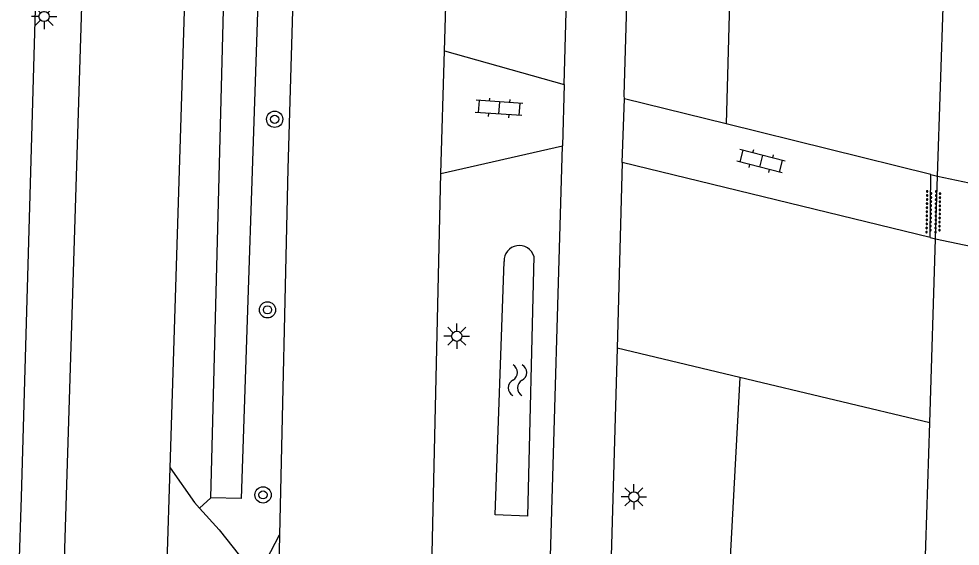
# Model space of a CAD drawing. Extents: x 125000 to 129004, y 397500 to 399008.
# Drawn here: x 127683.01 to 127729.31, y 397823.78 to 397849.7 of the extents above; entities that cross this region are included whole.
import ezdxf

# ---------------------------------------------------------------- set-up
doc = ezdxf.new("R2010")
doc.units = 0
for name, color, linetype in [('gg-afsc-hekwerk', 7, 'Continuous'), ('gg-knt-onverhard', 7, 'Continuous'), ('gg-knt-verharding', 7, 'Continuous'), ('gg-kntw-bovenkant insteek waterloop', 7, 'Continuous'), ('gt-grn-groengrens', 7, 'Continuous'), ('gt-symb-boom', 7, 'Continuous'), ('gt-symb-klinker verharding', 7, 'Continuous'), ('gt-symb-lichtmast', 7, 'Continuous'), ('gt-symb-overige verharding', 7, 'Continuous'), ('gt-symb-watersymbool', 7, 'Continuous')]:
    doc.layers.add(name, color=color, linetype=linetype)

# ---------------------------------------------------------------- blocks, each defined once
blk = doc.blocks.new('gt0-KL1')
at = {"layer": 'gt-symb-klinker verharding'}
for p, q in [((-1.15, 0.3), (1.15, 0.3)), ((-1, -0.3), (-1, 0.3)), ((-0.5, 0.3), (-0.5, 0.45)), ((0, -0.3), (0, 0.3)), ((0.5, 0.3), (0.5, 0.45)), ((1, -0.3), (1, 0.3)), ((-1.15, -0.3), (1.15, -0.3)), ((-0.5, -0.45), (-0.5, -0.3)), ((0.5, -0.45), (0.5, -0.3))]:
    blk.add_line(p, q, dxfattribs=at)
blk = doc.blocks.new('gt0-LMAST')
at = {"layer": 'gt-symb-lichtmast'}
for p, q in [((-0.005, 0.246), (-0.005, 0.621)), ((-0.182, 0.173), (-0.447, 0.438)), ((0.172, 0.173), (0.437, 0.438)), ((-0.255, -0.004), (-0.63, -0.004)), ((-0.182, -0.181), (-0.447, -0.446)), ((-0.005, -0.254), (-0.005, -0.629)), ((0.437, -0.446), (0.172, -0.181)), ((0.245, -0.004), (0.62, -0.004))]:
    blk.add_line(p, q, dxfattribs=at)
blk.add_circle((-0.005, -0.004), 0.25, dxfattribs=at)
blk = doc.blocks.new('gt0-OVH')
at = {"layer": 'gt-symb-overige verharding'}
for points in [[(-0.972, 0.298), (-0.967, 0.308), (-0.965, 0.319), (-0.966, 0.33), (-0.971, 0.34), (-0.978, 0.348), (-0.988, 0.353), (-0.999, 0.355), (-1.01, 0.354), (-1.02, 0.349), (-1.028, 0.342), (-1.033, 0.332), (-1.035, 0.321), (-1.034, 0.31), (-1.029, 0.3), (-1.022, 0.292), (-1.012, 0.287), (-1.001, 0.285), (-0.99, 0.286), (-0.98, 0.291)], [(-0.872, 0.106), (-0.867, 0.116), (-0.865, 0.126), (-0.866, 0.137), (-0.871, 0.147), (-0.878, 0.156), (-0.888, 0.161), (-0.899, 0.163), (-0.91, 0.162), (-0.92, 0.157), (-0.928, 0.15), (-0.933, 0.14), (-0.935, 0.129), (-0.934, 0.118), (-0.929, 0.108), (-0.922, 0.1), (-0.912, 0.095), (-0.901, 0.092), (-0.89, 0.094), (-0.88, 0.098)], [(-0.772, 0.298), (-0.767, 0.308), (-0.765, 0.319), (-0.766, 0.33), (-0.771, 0.34), (-0.778, 0.348), (-0.788, 0.353), (-0.799, 0.355), (-0.81, 0.354), (-0.82, 0.349), (-0.828, 0.342), (-0.833, 0.332), (-0.835, 0.321), (-0.834, 0.31), (-0.829, 0.3), (-0.822, 0.292), (-0.812, 0.287), (-0.801, 0.285), (-0.79, 0.286), (-0.78, 0.291)], [(-0.672, 0.106), (-0.667, 0.116), (-0.665, 0.126), (-0.666, 0.137), (-0.671, 0.147), (-0.678, 0.156), (-0.688, 0.161), (-0.699, 0.163), (-0.71, 0.162), (-0.72, 0.157), (-0.728, 0.15), (-0.733, 0.14), (-0.735, 0.129), (-0.734, 0.118), (-0.729, 0.108), (-0.722, 0.1), (-0.712, 0.095), (-0.701, 0.092), (-0.69, 0.094), (-0.68, 0.098)], [(-0.572, 0.298), (-0.567, 0.308), (-0.565, 0.319), (-0.566, 0.33), (-0.571, 0.34), (-0.578, 0.348), (-0.588, 0.353), (-0.599, 0.355), (-0.61, 0.354), (-0.62, 0.349), (-0.628, 0.342), (-0.633, 0.332), (-0.635, 0.321), (-0.634, 0.31), (-0.629, 0.3), (-0.622, 0.292), (-0.612, 0.287), (-0.601, 0.285), (-0.59, 0.286), (-0.58, 0.291)], [(-0.472, 0.106), (-0.467, 0.116), (-0.465, 0.126), (-0.466, 0.137), (-0.471, 0.147), (-0.478, 0.156), (-0.488, 0.161), (-0.499, 0.163), (-0.51, 0.162), (-0.52, 0.157), (-0.528, 0.15), (-0.533, 0.14), (-0.535, 0.129), (-0.534, 0.118), (-0.529, 0.108), (-0.522, 0.1), (-0.512, 0.095), (-0.501, 0.092), (-0.49, 0.094), (-0.48, 0.098)], [(-0.372, 0.298), (-0.367, 0.308), (-0.365, 0.319), (-0.366, 0.33), (-0.371, 0.34), (-0.378, 0.348), (-0.388, 0.353), (-0.399, 0.355), (-0.41, 0.354), (-0.42, 0.349), (-0.428, 0.342), (-0.433, 0.332), (-0.435, 0.321), (-0.434, 0.31), (-0.429, 0.3), (-0.422, 0.292), (-0.412, 0.287), (-0.401, 0.285), (-0.39, 0.286), (-0.38, 0.291)], [(-0.272, 0.106), (-0.267, 0.116), (-0.265, 0.126), (-0.266, 0.137), (-0.271, 0.147), (-0.278, 0.156), (-0.288, 0.161), (-0.299, 0.163), (-0.31, 0.162), (-0.32, 0.157), (-0.328, 0.15), (-0.333, 0.14), (-0.335, 0.129), (-0.334, 0.118), (-0.329, 0.108), (-0.322, 0.1), (-0.312, 0.095), (-0.301, 0.092), (-0.29, 0.094), (-0.28, 0.098)], [(-0.172, 0.298), (-0.167, 0.308), (-0.165, 0.319), (-0.166, 0.33), (-0.171, 0.34), (-0.178, 0.348), (-0.188, 0.353), (-0.199, 0.355), (-0.21, 0.354), (-0.22, 0.349), (-0.228, 0.342), (-0.233, 0.332), (-0.235, 0.321), (-0.234, 0.31), (-0.229, 0.3), (-0.222, 0.292), (-0.212, 0.287), (-0.201, 0.285), (-0.19, 0.286), (-0.18, 0.291)], [(-0.072, 0.106), (-0.067, 0.116), (-0.065, 0.126), (-0.066, 0.137), (-0.071, 0.147), (-0.078, 0.156), (-0.088, 0.161), (-0.099, 0.163), (-0.11, 0.162), (-0.12, 0.157), (-0.128, 0.15), (-0.133, 0.14), (-0.135, 0.129), (-0.134, 0.118), (-0.129, 0.108), (-0.122, 0.1), (-0.112, 0.095), (-0.101, 0.092), (-0.09, 0.094), (-0.08, 0.098)], [(0.028, 0.298), (0.033, 0.308), (0.035, 0.319), (0.034, 0.33), (0.029, 0.34), (0.022, 0.348), (0.012, 0.353), (0.001, 0.355), (-0.01, 0.354), (-0.02, 0.349), (-0.028, 0.342), (-0.033, 0.332), (-0.035, 0.321), (-0.034, 0.31), (-0.029, 0.3), (-0.022, 0.292), (-0.012, 0.287), (-0.001, 0.285), (0.01, 0.286), (0.02, 0.291)], [(0.128, 0.106), (0.133, 0.116), (0.135, 0.126), (0.134, 0.137), (0.129, 0.147), (0.122, 0.156), (0.112, 0.161), (0.101, 0.163), (0.09, 0.162), (0.08, 0.157), (0.072, 0.15), (0.067, 0.14), (0.065, 0.129), (0.066, 0.118), (0.071, 0.108), (0.078, 0.1), (0.088, 0.095), (0.099, 0.092), (0.11, 0.094), (0.12, 0.098)], [(0.228, 0.298), (0.233, 0.308), (0.235, 0.319), (0.234, 0.33), (0.229, 0.34), (0.222, 0.348), (0.212, 0.353), (0.201, 0.355), (0.19, 0.354), (0.18, 0.349), (0.172, 0.342), (0.167, 0.332), (0.165, 0.321), (0.166, 0.31), (0.171, 0.3), (0.178, 0.292), (0.188, 0.287), (0.199, 0.285), (0.21, 0.286), (0.22, 0.291)], [(0.328, 0.106), (0.333, 0.116), (0.335, 0.126), (0.334, 0.137), (0.329, 0.147), (0.322, 0.156), (0.312, 0.161), (0.301, 0.163), (0.29, 0.162), (0.28, 0.157), (0.272, 0.15), (0.267, 0.14), (0.265, 0.129), (0.266, 0.118), (0.271, 0.108), (0.278, 0.1), (0.288, 0.095), (0.299, 0.092), (0.31, 0.094), (0.32, 0.098)], [(0.428, 0.298), (0.433, 0.308), (0.435, 0.319), (0.434, 0.33), (0.429, 0.34), (0.422, 0.348), (0.412, 0.353), (0.401, 0.355), (0.39, 0.354), (0.38, 0.349), (0.372, 0.342), (0.367, 0.332), (0.365, 0.321), (0.366, 0.31), (0.371, 0.3), (0.378, 0.292), (0.388, 0.287), (0.399, 0.285), (0.41, 0.286), (0.42, 0.291)], [(0.528, 0.106), (0.533, 0.116), (0.535, 0.126), (0.534, 0.137), (0.529, 0.147), (0.522, 0.156), (0.512, 0.161), (0.501, 0.163), (0.49, 0.162), (0.48, 0.157), (0.472, 0.15), (0.467, 0.14), (0.465, 0.129), (0.466, 0.118), (0.471, 0.108), (0.478, 0.1), (0.488, 0.095), (0.499, 0.092), (0.51, 0.094), (0.52, 0.098)], [(0.628, 0.298), (0.633, 0.308), (0.635, 0.319), (0.634, 0.33), (0.629, 0.34), (0.622, 0.348), (0.612, 0.353), (0.601, 0.355), (0.59, 0.354), (0.58, 0.349), (0.572, 0.342), (0.567, 0.332), (0.565, 0.321), (0.566, 0.31), (0.571, 0.3), (0.578, 0.292), (0.588, 0.287), (0.599, 0.285), (0.61, 0.286), (0.62, 0.291)], [(0.728, 0.106), (0.733, 0.116), (0.735, 0.126), (0.734, 0.137), (0.729, 0.147), (0.722, 0.156), (0.712, 0.161), (0.701, 0.163), (0.69, 0.162), (0.68, 0.157), (0.672, 0.15), (0.667, 0.14), (0.665, 0.129), (0.666, 0.118), (0.671, 0.108), (0.678, 0.1), (0.688, 0.095), (0.699, 0.092), (0.71, 0.094), (0.72, 0.098)], [(0.828, 0.298), (0.833, 0.308), (0.835, 0.319), (0.834, 0.33), (0.829, 0.34), (0.822, 0.348), (0.812, 0.353), (0.801, 0.355), (0.79, 0.354), (0.78, 0.349), (0.772, 0.342), (0.767, 0.332), (0.765, 0.321), (0.766, 0.31), (0.771, 0.3), (0.778, 0.292), (0.788, 0.287), (0.799, 0.285), (0.81, 0.286), (0.82, 0.291)], [(0.928, 0.106), (0.933, 0.116), (0.935, 0.126), (0.934, 0.137), (0.929, 0.147), (0.922, 0.156), (0.912, 0.161), (0.901, 0.163), (0.89, 0.162), (0.88, 0.157), (0.872, 0.15), (0.867, 0.14), (0.865, 0.129), (0.866, 0.118), (0.871, 0.108), (0.878, 0.1), (0.888, 0.095), (0.899, 0.092), (0.91, 0.094), (0.92, 0.098)], [(1.028, 0.298), (1.033, 0.308), (1.035, 0.319), (1.034, 0.33), (1.029, 0.34), (1.022, 0.348), (1.012, 0.353), (1.001, 0.355), (0.99, 0.354), (0.98, 0.349), (0.972, 0.342), (0.967, 0.332), (0.965, 0.321), (0.966, 0.31), (0.971, 0.3), (0.978, 0.292), (0.988, 0.287), (0.999, 0.285), (1.01, 0.286), (1.02, 0.291)], [(-0.972, -0.142), (-0.967, -0.132), (-0.965, -0.121), (-0.966, -0.11), (-0.971, -0.1), (-0.978, -0.092), (-0.988, -0.087), (-0.999, -0.085), (-1.01, -0.086), (-1.02, -0.091), (-1.028, -0.098), (-1.033, -0.108), (-1.035, -0.119), (-1.034, -0.13), (-1.029, -0.14), (-1.022, -0.148), (-1.012, -0.153), (-1.001, -0.155), (-0.99, -0.154), (-0.98, -0.149)], [(-0.872, -0.334), (-0.867, -0.324), (-0.865, -0.314), (-0.866, -0.303), (-0.871, -0.293), (-0.878, -0.284), (-0.888, -0.279), (-0.899, -0.277), (-0.91, -0.278), (-0.92, -0.283), (-0.928, -0.29), (-0.933, -0.3), (-0.935, -0.311), (-0.934, -0.322), (-0.929, -0.332), (-0.922, -0.34), (-0.912, -0.345), (-0.901, -0.348), (-0.89, -0.346), (-0.88, -0.342)], [(-0.772, -0.142), (-0.767, -0.132), (-0.765, -0.121), (-0.766, -0.11), (-0.771, -0.1), (-0.778, -0.092), (-0.788, -0.087), (-0.799, -0.085), (-0.81, -0.086), (-0.82, -0.091), (-0.828, -0.098), (-0.833, -0.108), (-0.835, -0.119), (-0.834, -0.13), (-0.829, -0.14), (-0.822, -0.148), (-0.812, -0.153), (-0.801, -0.155), (-0.79, -0.154), (-0.78, -0.149)], [(-0.672, -0.334), (-0.667, -0.324), (-0.665, -0.314), (-0.666, -0.303), (-0.671, -0.293), (-0.678, -0.284), (-0.688, -0.279), (-0.699, -0.277), (-0.71, -0.278), (-0.72, -0.283), (-0.728, -0.29), (-0.733, -0.3), (-0.735, -0.311), (-0.734, -0.322), (-0.729, -0.332), (-0.722, -0.34), (-0.712, -0.345), (-0.701, -0.348), (-0.69, -0.346), (-0.68, -0.342)], [(-0.572, -0.142), (-0.567, -0.132), (-0.565, -0.121), (-0.566, -0.11), (-0.571, -0.1), (-0.578, -0.092), (-0.588, -0.087), (-0.599, -0.085), (-0.61, -0.086), (-0.62, -0.091), (-0.628, -0.098), (-0.633, -0.108), (-0.635, -0.119), (-0.634, -0.13), (-0.629, -0.14), (-0.622, -0.148), (-0.612, -0.153), (-0.601, -0.155), (-0.59, -0.154), (-0.58, -0.149)], [(-0.472, -0.334), (-0.467, -0.324), (-0.465, -0.314), (-0.466, -0.303), (-0.471, -0.293), (-0.478, -0.284), (-0.488, -0.279), (-0.499, -0.277), (-0.51, -0.278), (-0.52, -0.283), (-0.528, -0.29), (-0.533, -0.3), (-0.535, -0.311), (-0.534, -0.322), (-0.529, -0.332), (-0.522, -0.34), (-0.512, -0.345), (-0.501, -0.348), (-0.49, -0.346), (-0.48, -0.342)], [(-0.372, -0.142), (-0.367, -0.132), (-0.365, -0.121), (-0.366, -0.11), (-0.371, -0.1), (-0.378, -0.092), (-0.388, -0.087), (-0.399, -0.085), (-0.41, -0.086), (-0.42, -0.091), (-0.428, -0.098), (-0.433, -0.108), (-0.435, -0.119), (-0.434, -0.13), (-0.429, -0.14), (-0.422, -0.148), (-0.412, -0.153), (-0.401, -0.155), (-0.39, -0.154), (-0.38, -0.149)], [(-0.272, -0.334), (-0.267, -0.324), (-0.265, -0.314), (-0.266, -0.303), (-0.271, -0.293), (-0.278, -0.284), (-0.288, -0.279), (-0.299, -0.277), (-0.31, -0.278), (-0.32, -0.283), (-0.328, -0.29), (-0.333, -0.3), (-0.335, -0.311), (-0.334, -0.322), (-0.329, -0.332), (-0.322, -0.34), (-0.312, -0.345), (-0.301, -0.348), (-0.29, -0.346), (-0.28, -0.342)], [(-0.172, -0.142), (-0.167, -0.132), (-0.165, -0.121), (-0.166, -0.11), (-0.171, -0.1), (-0.178, -0.092), (-0.188, -0.087), (-0.199, -0.085), (-0.21, -0.086), (-0.22, -0.091), (-0.228, -0.098), (-0.233, -0.108), (-0.235, -0.119), (-0.234, -0.13), (-0.229, -0.14), (-0.222, -0.148), (-0.212, -0.153), (-0.201, -0.155), (-0.19, -0.154), (-0.18, -0.149)], [(-0.072, -0.334), (-0.067, -0.324), (-0.065, -0.314), (-0.066, -0.303), (-0.071, -0.293), (-0.078, -0.284), (-0.088, -0.279), (-0.099, -0.277), (-0.11, -0.278), (-0.12, -0.283), (-0.128, -0.29), (-0.133, -0.3), (-0.135, -0.311), (-0.134, -0.322), (-0.129, -0.332), (-0.122, -0.34), (-0.112, -0.345), (-0.101, -0.348), (-0.09, -0.346), (-0.08, -0.342)], [(0.028, -0.142), (0.033, -0.132), (0.035, -0.121), (0.034, -0.11), (0.029, -0.1), (0.022, -0.092), (0.012, -0.087), (0.001, -0.085), (-0.01, -0.086), (-0.02, -0.091), (-0.028, -0.098), (-0.033, -0.108), (-0.035, -0.119), (-0.034, -0.13), (-0.029, -0.14), (-0.022, -0.148), (-0.012, -0.153), (-0.001, -0.155), (0.01, -0.154), (0.02, -0.149)], [(0.128, -0.334), (0.133, -0.324), (0.135, -0.314), (0.134, -0.303), (0.129, -0.293), (0.122, -0.284), (0.112, -0.279), (0.101, -0.277), (0.09, -0.278), (0.08, -0.283), (0.072, -0.29), (0.067, -0.3), (0.065, -0.311), (0.066, -0.322), (0.071, -0.332), (0.078, -0.34), (0.088, -0.345), (0.099, -0.348), (0.11, -0.346), (0.12, -0.342)], [(0.228, -0.142), (0.233, -0.132), (0.235, -0.121), (0.234, -0.11), (0.229, -0.1), (0.222, -0.092), (0.212, -0.087), (0.201, -0.085), (0.19, -0.086), (0.18, -0.091), (0.172, -0.098), (0.167, -0.108), (0.165, -0.119), (0.166, -0.13), (0.171, -0.14), (0.178, -0.148), (0.188, -0.153), (0.199, -0.155), (0.21, -0.154), (0.22, -0.149)], [(0.328, -0.334), (0.333, -0.324), (0.335, -0.314), (0.334, -0.303), (0.329, -0.293), (0.322, -0.284), (0.312, -0.279), (0.301, -0.277), (0.29, -0.278), (0.28, -0.283), (0.272, -0.29), (0.267, -0.3), (0.265, -0.311), (0.266, -0.322), (0.271, -0.332), (0.278, -0.34), (0.288, -0.345), (0.299, -0.348), (0.31, -0.346), (0.32, -0.342)], [(0.428, -0.142), (0.433, -0.132), (0.435, -0.121), (0.434, -0.11), (0.429, -0.1), (0.422, -0.092), (0.412, -0.087), (0.401, -0.085), (0.39, -0.086), (0.38, -0.091), (0.372, -0.098), (0.367, -0.108), (0.365, -0.119), (0.366, -0.13), (0.371, -0.14), (0.378, -0.148), (0.388, -0.153), (0.399, -0.155), (0.41, -0.154), (0.42, -0.149)], [(0.528, -0.334), (0.533, -0.324), (0.535, -0.314), (0.534, -0.303), (0.529, -0.293), (0.522, -0.284), (0.512, -0.279), (0.501, -0.277), (0.49, -0.278), (0.48, -0.283), (0.472, -0.29), (0.467, -0.3), (0.465, -0.311), (0.466, -0.322), (0.471, -0.332), (0.478, -0.34), (0.488, -0.345), (0.499, -0.348), (0.51, -0.346), (0.52, -0.342)], [(0.628, -0.142), (0.633, -0.132), (0.635, -0.121), (0.634, -0.11), (0.629, -0.1), (0.622, -0.092), (0.612, -0.087), (0.601, -0.085), (0.59, -0.086), (0.58, -0.091), (0.572, -0.098), (0.567, -0.108), (0.565, -0.119), (0.566, -0.13), (0.571, -0.14), (0.578, -0.148), (0.588, -0.153), (0.599, -0.155), (0.61, -0.154), (0.62, -0.149)], [(0.728, -0.334), (0.733, -0.324), (0.735, -0.314), (0.734, -0.303), (0.729, -0.293), (0.722, -0.284), (0.712, -0.279), (0.701, -0.277), (0.69, -0.278), (0.68, -0.283), (0.672, -0.29), (0.667, -0.3), (0.665, -0.311), (0.666, -0.322), (0.671, -0.332), (0.678, -0.34), (0.688, -0.345), (0.699, -0.348), (0.71, -0.346), (0.72, -0.342)], [(0.828, -0.142), (0.833, -0.132), (0.835, -0.121), (0.834, -0.11), (0.829, -0.1), (0.822, -0.092), (0.812, -0.087), (0.801, -0.085), (0.79, -0.086), (0.78, -0.091), (0.772, -0.098), (0.767, -0.108), (0.765, -0.119), (0.766, -0.13), (0.771, -0.14), (0.778, -0.148), (0.788, -0.153), (0.799, -0.155), (0.81, -0.154), (0.82, -0.149)], [(0.928, -0.334), (0.933, -0.324), (0.935, -0.314), (0.934, -0.303), (0.929, -0.293), (0.922, -0.284), (0.912, -0.279), (0.901, -0.277), (0.89, -0.278), (0.88, -0.283), (0.872, -0.29), (0.867, -0.3), (0.865, -0.311), (0.866, -0.322), (0.871, -0.332), (0.878, -0.34), (0.888, -0.345), (0.899, -0.348), (0.91, -0.346), (0.92, -0.342)], [(1.028, -0.142), (1.033, -0.132), (1.035, -0.121), (1.034, -0.11), (1.029, -0.1), (1.022, -0.092), (1.012, -0.087), (1.001, -0.085), (0.99, -0.086), (0.98, -0.091), (0.972, -0.098), (0.967, -0.108), (0.965, -0.119), (0.966, -0.13), (0.971, -0.14), (0.978, -0.148), (0.988, -0.153), (0.999, -0.155), (1.01, -0.154), (1.02, -0.149)]]:
    blk.add_lwpolyline(points, close=True, dxfattribs=at)
blk = doc.blocks.new('gt0-BOOM')
at = {"layer": 'gt-symb-boom'}
for radius in [0.4, 0.2]:
    blk.add_circle((0, 0), radius, dxfattribs=at)
blk = doc.blocks.new('gt0-WA')
at = {"layer": 'gt-symb-watersymbool'}
for centre, start, end in [((-0.323, 0.022), 28.0725, 151.9275), ((0.427, 0.422), 208.0725, 331.9275), ((-0.323, -0.428), 28.0725, 151.9275), ((0.427, -0.028), 208.0725, 331.9275)]:
    blk.add_arc(centre, 0.425, start, end, dxfattribs=at)

msp = doc.modelspace()

# ---------------------------------------------------------------- linework, layer by layer
at = {"layer": 'gg-afsc-hekwerk'}
for p, q in [((127728.198, 397841.972), (127730.259, 397905.731)), ((127683.136, 397826.182), (127685.014, 397890.496)), ((127728.099, 397838.892), (127728.198, 397841.972)), ((127728.099, 397838.892), (127728.198, 397841.972)), ((127727.806, 397829.834), (127728.099, 397838.892)), ((127683.012, 397821.952), (127683.136, 397826.182))]:
    msp.add_line(p, q, dxfattribs=at)
msp.add_lwpolyline([(127692.116, 397657.981), (127693.447, 397666.758), (127698.569, 397687.093), (127704.959, 397707.043), (127716.973, 397741.269), (127724.602, 397780.163), (127727.075, 397807.225), (127727.806, 397829.834)], dxfattribs=at)
at = {"layer": 'gg-knt-onverhard'}
for p, q in [((127727.859, 397842.045), (127728.198, 397841.972)), ((127728.198, 397841.972), (127739.808, 397839.48)), ((127727.822, 397838.95), (127728.099, 397838.892))]:
    msp.add_line(p, q, dxfattribs=at)
for points in [[(127728.099, 397838.892), (127797.534, 397824.371), (127889.751, 397805.425), (127944.108, 397794.594), (128000, 397783.604)], [(127690.447, 397827.633), (127691.646, 397825.923), (127691.9, 397825.643)], [(127691.9, 397825.643), (127692.863, 397824.58), (127693.857, 397823.316), (127694.327, 397822.231), (127694.758, 397822.282), (127695.832, 397824.325)]]:
    msp.add_lwpolyline(points, dxfattribs=at)
at = {"layer": 'gg-knt-verharding'}
for p, q in [((127703.76, 397842.098), (127703.939, 397848.136)), ((127703.939, 397848.136), (127709.833, 397846.471)), ((127709.833, 397846.471), (127709.75, 397843.457)), ((127712.684, 397842.637), (127712.797, 397845.771)), ((127717.791, 397844.536), (127712.797, 397845.771)), ((127727.859, 397842.045), (127717.791, 397844.536)), ((127703.76, 397842.098), (127709.75, 397843.457)), ((127708.517, 397801.421), (127709.75, 397843.457)), ((127712.684, 397842.637), (127712.432, 397833.515)), ((127727.822, 397838.95), (127712.684, 397842.637)), ((127702.836, 397801.549), (127703.76, 397842.098)), ((127727.822, 397838.95), (127727.859, 397842.045)), ((127712.432, 397833.515), (127711.542, 397801.353)), ((127695.832, 397824.325), (127695.624, 397815.118))]:
    msp.add_line(p, q, dxfattribs=at)
for points in [[(127712.797, 397845.771), (127712.775, 397845.925), (127715.1, 397924.61), (127715.21, 397932.62), (127714.92, 397941.74), (127714.31, 397949.81), (127713.34, 397958.96), (127711.62, 397969.64), (127709.53, 397979.27), (127707.18, 397988.41), (127704.06, 397998.24), (127703.312, 398000.509)], [(127703.939, 397848.136), (127706.11, 397921.55), (127706.3, 397931.89), (127705.96, 397943.13), (127704.93, 397954.4), (127703.67, 397963.11), (127703.155, 397965.943)], [(127709.833, 397846.471), (127711.99, 397925.07), (127712.05, 397933.51), (127711.73, 397943.05), (127710.97, 397952.32), (127709.444, 397963.789)], [(127696.917, 397959.211), (127698.21, 397949.27), (127698.97, 397939.2), (127699.11, 397929.74), (127698.59, 397921.77), (127696.24, 397842.32), (127695.832, 397824.325)], [(127690.447, 397827.633), (127692.77, 397901.27), (127693.46, 397926.14), (127693.41, 397937.67), (127692.76, 397950.06), (127692.335, 397954.94)], [(127687.326, 397889.541), (127685.24, 397823.13), (127684.92, 397821.97)], [(127690.091, 397814.053), (127690.3, 397822.97), (127690.447, 397827.633)]]:
    msp.add_lwpolyline(points, dxfattribs=at)
at = {"layer": 'gg-kntw-bovenkant insteek waterloop'}
for points in [[(127696.99, 397930.584), (127696.866, 397920.281), (127696.577, 397906.876), (127695.69, 397877.862), (127693.948, 397826.111), (127692.46, 397826.15)], [(127692.46, 397826.15), (127694.464, 397903.812), (127695.167, 397927.528)], [(127708.343, 397838.025), (127708.025, 397825.257), (127706.432, 397825.313), (127706.874, 397837.778)]]:
    msp.add_lwpolyline(points, dxfattribs=at)
msp.add_arc((127707.625, 397837.805), 0.751, 17.0252, 182.0639, dxfattribs=at)
at = {"layer": 'gt-grn-groengrens'}
for p, q in [((127718.475, 397832.062), (127712.432, 397833.515)), ((127727.806, 397829.834), (127718.475, 397832.062)), ((127692.46, 397826.15), (127691.9, 397825.643))]:
    msp.add_line(p, q, dxfattribs=at)
for points in [[(127704.28, 398012.749), (127708.73, 398000.614), (127712.779, 397986.443), (127715.928, 397970.922), (127718.178, 397952.252), (127719.302, 397932.008), (127719.078, 397908.839), (127718.853, 397882.746), (127717.791, 397844.536)], [(127718.475, 397832.062), (127716.114, 397788.138), (127716.114, 397777.508), (127712.808, 397757.192), (127710.21, 397740.419), (127705.723, 397723.883), (127694.859, 397697.425), (127689.9, 397677.345), (127687.302, 397658.21), (127692.116, 397657.981)]]:
    msp.add_lwpolyline(points, dxfattribs=at)

# ---------------------------------------------------------------- block references
at = {"layer": 'gt-symb-boom'}
for p in [(127695.593, 397844.762), (127695.241, 397835.394), (127695.022, 397826.296)]:
    msp.add_blockref('gt0-BOOM', p, dxfattribs=at)
at = {"layer": 'gt-symb-klinker verharding'}
for p, rotation in [((127706.627, 397845.321), 176.15925292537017), ((127719.509, 397842.704), 165.4080437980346)]:
    msp.add_blockref('gt0-KL1', p, dxfattribs=dict(at, rotation=rotation))
at = {"layer": 'gt-symb-lichtmast'}
for p in [(127684.259, 397849.818), (127704.551, 397834.098), (127713.267, 397826.2)]:
    msp.add_blockref('gt0-LMAST', p, dxfattribs=at)
at = {"layer": 'gt-symb-overige verharding', "rotation": 89.13976765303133}
msp.add_blockref('gt0-OVH', (127727.989, 397840.214), dxfattribs=at)
at = {"layer": 'gt-symb-watersymbool', "rotation": 89.65622944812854}
msp.add_blockref('gt0-WA', (127707.532, 397831.884), dxfattribs=at)

doc.saveas('drawing.dxf')
